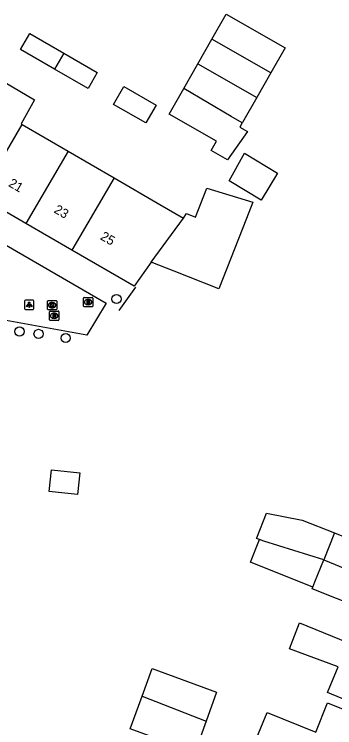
# Model space of a CAD drawing. Extents: x 160026 to 161302, y 384757 to 385701.
# Drawn here: x 160366.7 to 160401.1, y 384984.4 to 385060.8 of the extents above; entities that cross this region are included whole.
import ezdxf

# ---------------------------------------------------------------- set-up
doc = ezdxf.new("R2010")
doc.units = 0
for name, color, linetype in [('IMGEO_Boom', 7, 'Continuous'), ('IMGEO_Brandkraan', 7, 'Continuous'), ('IMGEO_Hek', 7, 'Continuous'), ('IMGEO_Kolk', 7, 'Continuous'), ('IMGEO_Lichtpunt', 7, 'Continuous'), ('IMGEO_Pand', 7, 'Continuous'), ('IMGEO_Pand_nummerreeks', 7, 'Continuous'), ('IMGEO_Rioolput', 7, 'Continuous'), ('IMGEO_Voetpad_open', 7, 'Continuous')]:
    doc.layers.add(name, color=color, linetype=linetype)

msp = doc.modelspace()

# ---------------------------------------------------------------- linework, layer by layer
at = {"layer": 'IMGEO_Boom'}
for centre in [(160377.698, 385030.296), (160367.305, 385026.828), (160369.342, 385026.569), (160372.242, 385026.126)]:
    msp.add_circle(centre, 0.489, dxfattribs=at)
at = {"layer": 'IMGEO_Brandkraan'}
for p, q in [((160374.163, 385029.548), (160374.163, 385030.4)), ((160374.238, 385030.474), (160375.09, 385030.474)), ((160375.164, 385030.4), (160375.164, 385029.548)), ((160374.674, 385029.694), (160374.649, 385029.694)), ((160374.651, 385030.254), (160374.676, 385030.254)), ((160375.09, 385029.474), (160374.238, 385029.474))]:
    msp.add_line(p, q, dxfattribs=at)
for points in [[(160374.163, 385029.548), (160374.163, 385030.4)], [(160374.238, 385030.474), (160375.09, 385030.474)], [(160375.164, 385030.4), (160375.164, 385029.548)], [(160374.511, 385030.174), (160374.511, 385029.774), (160374.724, 385029.774)], [(160374.742, 385030.174), (160374.511, 385030.174)], [(160374.69, 385030.093), (160374.636, 385030.093), (160374.636, 385030.017)], [(160374.636, 385030.017), (160374.689, 385030.017)], [(160374.698, 385029.941), (160374.636, 385029.941), (160374.636, 385029.86)], [(160374.636, 385029.86), (160374.698, 385029.86)], [(160375.09, 385029.474), (160374.238, 385029.474)]]:
    msp.add_lwpolyline(points, dxfattribs=at)
for centre, radius, start, end in [((160374.24, 385030.398), 0.0765, 91.55205, 178.44795), ((160374.24, 385030.398), 0.0765, 91.55205, 178.44795), ((160375.088, 385030.398), 0.0765, 1.55205, 88.44795), ((160375.088, 385030.398), 0.0765, 1.55205, 88.44795), ((160374.691, 385030.055), 0.0379, 267.82845, 90.93552), ((160374.699, 385029.9), 0.0404, 269.87594, 90.50774), ((160374.73, 385030.025), 0.251, 268.66757, 293.53466), ((160374.746, 385030.029), 0.145, 59.4692, 91.53667), ((160374.771, 385030.076), 0.0922, 285.51372, 58.15012), ((160374.776, 385029.884), 0.105, 301.31148, 78.98903), ((160374.24, 385029.55), 0.0765, 181.55205, 268.44795), ((160374.24, 385029.55), 0.0765, 181.55205, 268.44795), ((160375.088, 385029.55), 0.0765, 271.55205, 358.44795), ((160375.088, 385029.55), 0.0765, 271.55205, 358.44795)]:
    msp.add_arc(centre, radius, start, end, dxfattribs=at)
for centre, major_axis, ratio, start_param, end_param in [((160374.65, 385029.974), (-0.387, 0.002), 0.722429, 4.712389, 7.853982), ((160374.675, 385029.974), (-0.39, 0.002), 0.717154, 1.570796, 4.712389)]:
    msp.add_ellipse(centre, major_axis=major_axis, ratio=ratio, start_param=start_param, end_param=end_param, dxfattribs=at)
at = {"layer": 'IMGEO_Hek'}
msp.add_lwpolyline([(160379.745, 385031.581), (160377.937, 385029.07)], dxfattribs=at)
at = {"layer": 'IMGEO_Kolk'}
for p, q in [((160370.3, 385029.218), (160370.3, 385030.07)), ((160370.375, 385030.144), (160371.227, 385030.144)), ((160370.788, 385029.924), (160370.813, 385029.924)), ((160371.301, 385030.07), (160371.301, 385029.218)), ((160371.227, 385029.144), (160370.375, 385029.144)), ((160370.811, 385029.364), (160370.786, 385029.364))]:
    msp.add_line(p, q, dxfattribs=at)
for points in [[(160370.3, 385029.218), (160370.3, 385030.07)], [(160370.375, 385030.144), (160371.227, 385030.144)], [(160370.621, 385029.844), (160370.744, 385029.844), (160370.744, 385029.693), (160370.874, 385029.844), (160371.038, 385029.844), (160370.892, 385029.693), (160371.045, 385029.444), (160370.893, 385029.444), (160370.808, 385029.608), (160370.744, 385029.541), (160370.744, 385029.444), (160370.621, 385029.444), (160370.621, 385029.844)], [(160371.301, 385030.07), (160371.301, 385029.218)], [(160371.227, 385029.144), (160370.375, 385029.144)]]:
    msp.add_lwpolyline(points, dxfattribs=at)
for centre, start, end in [((160370.377, 385030.068), 91.55205, 178.44795), ((160370.377, 385030.068), 91.55205, 178.44795), ((160371.225, 385030.068), 1.55205, 88.44795), ((160371.225, 385030.068), 1.55205, 88.44795), ((160370.377, 385029.22), 181.55205, 268.44795), ((160370.377, 385029.22), 181.55205, 268.44795), ((160371.225, 385029.22), 271.55205, 358.44795), ((160371.225, 385029.22), 271.55205, 358.44795)]:
    msp.add_arc(centre, 0.0765, start, end, dxfattribs=at)
for centre, major_axis, ratio, start_param, end_param in [((160370.787, 385029.644), (-0.387, 0.002), 0.722429, 4.712389, 7.853982), ((160370.812, 385029.644), (-0.39, 0.002), 0.717154, 1.570796, 4.712389)]:
    msp.add_ellipse(centre, major_axis=major_axis, ratio=ratio, start_param=start_param, end_param=end_param, dxfattribs=at)
at = {"layer": 'IMGEO_Lichtpunt'}
for p, q in [((160367.851, 385030.085), (160367.851, 385029.278)), ((160367.851, 385030.085), (160367.851, 385029.278)), ((160368.753, 385030.18), (160367.945, 385030.18)), ((160368.753, 385030.18), (160367.945, 385030.18)), ((160368.847, 385029.278), (160368.847, 385030.085)), ((160368.847, 385029.278), (160368.847, 385030.085)), ((160367.945, 385029.184), (160368.753, 385029.184)), ((160367.945, 385029.184), (160368.753, 385029.184))]:
    msp.add_line(p, q, dxfattribs=at)
for points in [[(160368.225, 385029.749), (160368.264, 385029.721), (160368.076, 385029.459), (160368.038, 385029.486), (160368.225, 385029.749)], [(160368.327, 385029.701), (160368.374, 385029.701), (160368.374, 385029.379), (160368.327, 385029.379), (160368.327, 385029.701)], [(160368.437, 385029.721), (160368.475, 385029.748), (160368.662, 385029.486), (160368.623, 385029.458), (160368.437, 385029.721)]]:
    msp.add_lwpolyline(points, dxfattribs=at)
msp.add_circle((160368.35, 385029.883), 0.0994, dxfattribs=at)
for centre, start, end in [((160367.945, 385030.085), 90, 180), ((160367.945, 385030.085), 90, 180), ((160368.753, 385030.085), 0, 90), ((160368.753, 385030.085), 0, 90), ((160367.945, 385029.278), 180, 270), ((160367.945, 385029.278), 180, 270), ((160368.753, 385029.278), 270, 0), ((160368.753, 385029.278), 270, 360)]:
    msp.add_arc(centre, 0.0946, start, end, dxfattribs=at)
at = {"layer": 'IMGEO_Pand'}
for points in [[(160387.924, 385058.148), (160389.441, 385060.805), (160395.756, 385057.201), (160394.24, 385054.544)], [(160371.057, 385054.914), (160367.404, 385057.026), (160368.395, 385058.741), (160372.06, 385056.623)], [(160386.412, 385055.499), (160387.924, 385058.148)], [(160394.24, 385054.544), (160387.924, 385058.148)], [(160372.06, 385056.623), (160375.639, 385054.554), (160374.648, 385052.838), (160371.057, 385054.914)], [(160372.06, 385056.623), (160371.057, 385054.914)], [(160384.901, 385052.85), (160386.412, 385055.499)], [(160386.412, 385055.499), (160392.73, 385051.899)], [(160362.648, 385051.85), (160364.148, 385054.413), (160368.892, 385051.644), (160367.47, 385049.057), (160367.581, 385048.992)], [(160394.24, 385054.544), (160392.73, 385051.899)], [(160377.383, 385051.15), (160378.474, 385053.061), (160381.948, 385051.077), (160380.857, 385049.166), (160377.383, 385051.15)], [(160391.175, 385049.174), (160390.913, 385048.714), (160391.74, 385048.242), (160389.591, 385045.21), (160387.851, 385046.203), (160388.43, 385047.218), (160383.343, 385050.121), (160384.901, 385052.85)], [(160391.175, 385049.174), (160389.995, 385049.847), (160384.901, 385052.85)], [(160392.73, 385051.899), (160391.195, 385049.208), (160391.175, 385049.174)], [(160363.04, 385041.256), (160367.581, 385048.992)], [(160367.581, 385048.992), (160372.53, 385046.125)], [(160372.53, 385046.125), (160367.963, 385038.408)], [(160372.53, 385046.125), (160377.462, 385043.268)], [(160391.409, 385045.937), (160394.952, 385043.785), (160393.2, 385040.9), (160389.773, 385042.981), (160391.409, 385045.937)], [(160377.462, 385043.268), (160372.902, 385035.551)], [(160377.462, 385043.268), (160382.334, 385040.446), (160384.862, 385038.982)], [(160384.862, 385038.982), (160385.206, 385039.457), (160386.155, 385039.086), (160387.363, 385042.172), (160392.291, 385040.677), (160391.612, 385038.943), (160388.662, 385031.403), (160383.881, 385033.274), (160381.427, 385034.235)], [(160367.963, 385038.408), (160363.04, 385041.256)], [(160381.427, 385034.235), (160384.862, 385038.982)], [(160372.902, 385035.551), (160367.963, 385038.408)], [(160381.427, 385034.235), (160379.582, 385031.686), (160372.902, 385035.551)], [(160370.723, 385011.998), (160373.759, 385011.681), (160373.518, 385009.373), (160370.482, 385009.69), (160370.723, 385011.998)], [(160393.035, 385004.53), (160392.685, 385004.64), (160392.723, 385004.737), (160393.774, 385007.368), (160397.605, 385006.622), (160401.051, 385005.247)], [(160401.051, 385005.247), (160399.907, 385002.38)], [(160401.051, 385005.247), (160406.311, 385003.148), (160407.368, 385005.796)], [(160398.737, 384999.449), (160392.069, 385002.111), (160393.035, 385004.53)], [(160399.907, 385002.38), (160393.499, 385004.385), (160393.035, 385004.53)], [(160398.737, 384999.449), (160398.957, 385000), (160399.907, 385002.38)], [(160399.907, 385002.38), (160405.635, 385000), (160412.977, 384996.95)], [(160412.977, 384996.95), (160410.741, 384991.348), (160406.097, 384993.201), (160402.805, 384994.514), (160403.869, 384997.18), (160398.661, 384999.259), (160398.737, 384999.449)], [(160401.467, 384990.904), (160396.252, 384992.82), (160397.3, 384995.607), (160405.895, 384992.126), (160410.529, 384990.249), (160408.265, 384984.843), (160403.654, 384986.775), (160400.322, 384988.171), (160401.467, 384990.904)], [(160380.45, 384987.748), (160381.532, 384990.719), (160388.427, 384988.209), (160387.293, 384985.094)], [(160387.293, 384985.094), (160386.074, 384981.742), (160379.178, 384984.252), (160380.45, 384987.748)], [(160380.45, 384987.748), (160387.293, 384985.094)], [(160399.047, 384983.902), (160400.321, 384987.047), (160403.4, 384985.788), (160408.027, 384983.896), (160405.676, 384978.145), (160401.035, 384980.005), (160397.969, 384981.242), (160392.75, 384983.348), (160393.832, 384986.016), (160399.047, 384983.902)]]:
    msp.add_lwpolyline(points, dxfattribs=at)
at = {"layer": 'IMGEO_Rioolput'}
for p, q in [((160370.523, 385028.086), (160370.523, 385028.938)), ((160370.598, 385029.012), (160371.45, 385029.012)), ((160371.524, 385028.938), (160371.524, 385028.086)), ((160371.034, 385028.232), (160371.009, 385028.232)), ((160371.011, 385028.792), (160371.036, 385028.792)), ((160371.45, 385028.012), (160370.598, 385028.012))]:
    msp.add_line(p, q, dxfattribs=at)
for points in [[(160370.523, 385028.086), (160370.523, 385028.938)], [(160370.598, 385029.012), (160371.45, 385029.012)], [(160371.524, 385028.938), (160371.524, 385028.086)], [(160371.112, 385028.71), (160370.86, 385028.712), (160370.86, 385028.312)], [(160370.86, 385028.312), (160370.984, 385028.312), (160370.984, 385028.474), (160370.995, 385028.474)], [(160371.038, 385028.631), (160370.984, 385028.631), (160370.984, 385028.55)], [(160370.984, 385028.55), (160371.036, 385028.55)], [(160371.042, 385028.445), (160371.113, 385028.312), (160371.253, 385028.312), (160371.188, 385028.438)], [(160371.45, 385028.012), (160370.598, 385028.012)]]:
    msp.add_lwpolyline(points, dxfattribs=at)
for centre, radius, start, end in [((160370.6, 385028.936), 0.0765, 91.55205, 178.44795), ((160370.6, 385028.936), 0.0765, 91.55205, 178.44795), ((160371.448, 385028.936), 0.0765, 1.55205, 88.44795), ((160371.448, 385028.936), 0.0765, 1.55205, 88.44795), ((160370.994, 385028.421), 0.0533, 26.02933, 88.69889), ((160371.02, 385028.739), 0.19, 274.7715, 282.96867), ((160371.044, 385028.535), 0.0964, 77.00612, 93.18647), ((160371.058, 385028.592), 0.0378, 276.66336, 79.67722), ((160371.111, 385028.6), 0.109, 350.36119, 89.41601), ((160371.109, 385028.6), 0.112, 277.58423, 350.98172), ((160371.093, 385028.385), 0.108, 29.51342, 73.79051), ((160370.6, 385028.088), 0.0765, 181.55205, 268.44795), ((160370.6, 385028.088), 0.0765, 181.55205, 268.44795), ((160371.448, 385028.088), 0.0765, 271.55205, 358.44795), ((160371.448, 385028.088), 0.0765, 271.55205, 358.44795)]:
    msp.add_arc(centre, radius, start, end, dxfattribs=at)
for centre, major_axis, ratio, start_param, end_param in [((160371.01, 385028.512), (-0.387, 0.002), 0.722429, 4.712389, 7.853982), ((160371.035, 385028.512), (-0.39, 0.002), 0.717154, 1.570796, 4.712389)]:
    msp.add_ellipse(centre, major_axis=major_axis, ratio=ratio, start_param=start_param, end_param=end_param, dxfattribs=at)
at = {"layer": 'IMGEO_Voetpad_open'}
msp.add_lwpolyline([(160331.774, 385056.226), (160331.905, 385055.737), (160376.591, 385029.85), (160374.524, 385026.448), (160357.964, 385029.422), (160357.035, 385027.882), (160345.726, 385034.421)], dxfattribs=at)

# ---------------------------------------------------------------- texts
at = {"layer": 'IMGEO_Pand_nummerreeks'}
for s, rotation, p in [('21', 329.95003, (160366.039, 385042.432)), ('23', 329.95003, (160370.91, 385039.615)), ('25', 329.94836, (160375.877, 385036.742))]:
    msp.add_text(s, height=1, rotation=rotation, dxfattribs=at).set_placement(p)

doc.saveas('drawing.dxf')
